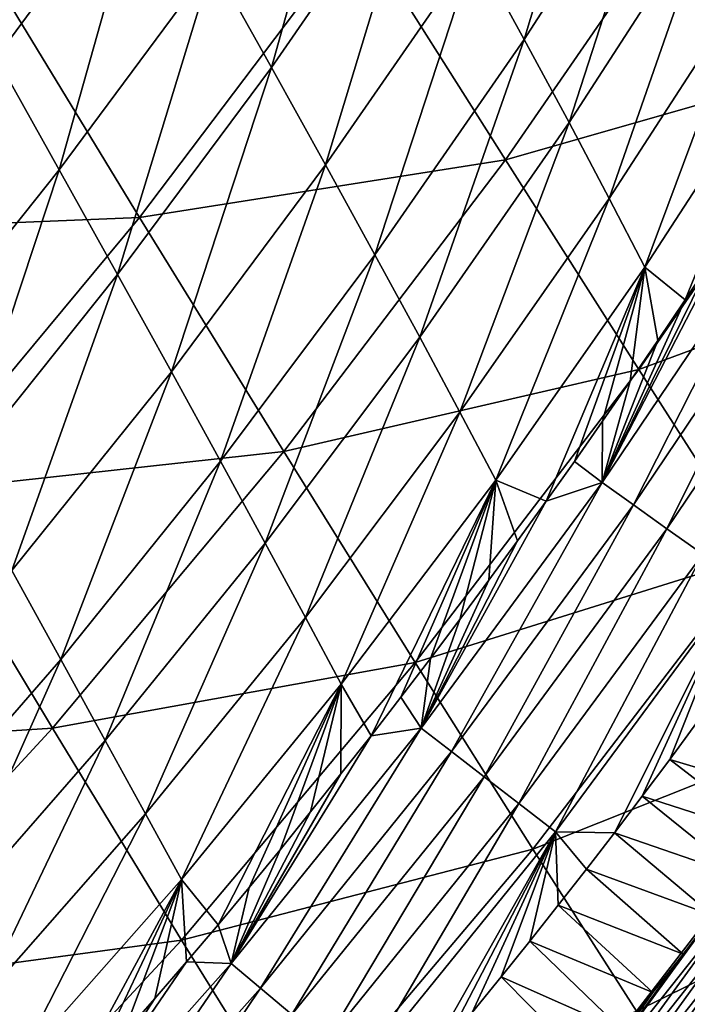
# Model space of a CAD drawing. Header units: millimetres. Extents: x -300 to 300, y -500 to 500.
# Tile 297 of 656: x 206 to 223, y -419 to -395. Entities that reach past the tile are written whole.
import ezdxf

# ---------------------------------------------------------------- set-up
doc = ezdxf.new("R2010")
doc.units = ezdxf.units.MM
doc.header["$LTSCALE"] = 81.481481
for name, color, linetype in [('19', 7, 'CONTINUOUS'), ('21', 7, 'CONTINUOUS'), ('23', 7, 'CONTINUOUS'), ('26', 7, 'CONTINUOUS'), ('32', 7, 'CONTINUOUS')]:
    doc.layers.add(name, color=color, linetype=linetype)

msp = doc.modelspace()

# ---------------------------------------------------------------- linework, layer by layer
at = {"layer": '19', "color": 7, "linetype": 'CONTINUOUS'}
for points in [[(218.234, -398.595, 33.757), (223.425, -391.062, 33.597), (214.633, -392.895, 37.63), (218.234, -398.595, 33.757)], [(218.234, -398.595, 33.757), (226.74, -396.165, 29.495), (223.425, -391.062, 33.597), (218.234, -398.595, 33.757)], [(209.263, -400.005, 37.802), (214.633, -392.895, 37.63), (205.416, -393.698, 41.447), (209.263, -400.005, 37.802)], [(209.263, -400.005, 37.802), (218.234, -398.595, 33.757), (214.633, -392.895, 37.63), (209.263, -400.005, 37.802)], [(199.885, -400.39, 41.629), (209.263, -400.005, 37.802), (205.416, -393.698, 41.447), (199.885, -400.39, 41.629)], [(221.504, -403.735, 29.638), (226.74, -396.165, 29.495), (218.234, -398.595, 33.757), (221.504, -403.735, 29.638)], [(221.504, -403.735, 29.638), (229.7, -400.708, 25.141), (226.74, -396.165, 29.495), (221.504, -403.735, 29.638)], [(212.803, -405.751, 33.916), (218.234, -398.595, 33.757), (209.263, -400.005, 37.802), (212.803, -405.751, 33.916)], [(212.803, -405.751, 33.916), (221.504, -403.735, 29.638), (218.234, -398.595, 33.757), (212.803, -405.751, 33.916)], [(203.654, -406.751, 37.973), (209.263, -400.005, 37.802), (199.885, -400.39, 41.629), (203.654, -406.751, 37.973)], [(203.654, -406.751, 37.973), (212.803, -405.751, 33.916), (209.263, -400.005, 37.802), (203.654, -406.751, 37.973)], [(224.43, -408.3, 25.266), (229.7, -400.708, 25.141), (221.504, -403.735, 29.638), (224.43, -408.3, 25.266)], [(216.022, -410.922, 29.781), (221.504, -403.735, 29.638), (212.803, -405.751, 33.916), (216.022, -410.922, 29.781)], [(216.022, -410.922, 29.781), (224.43, -408.3, 25.266), (221.504, -403.735, 29.638), (216.022, -410.922, 29.781)], [(207.127, -412.536, 34.073), (212.803, -405.751, 33.916), (203.654, -406.751, 37.973), (207.127, -412.536, 34.073)], [(207.127, -412.536, 34.073), (216.022, -410.922, 29.781), (212.803, -405.751, 33.916), (207.127, -412.536, 34.073)], [(197.802, -413.138, 38.141), (207.127, -412.536, 34.073), (203.654, -406.751, 37.973), (197.802, -413.138, 38.141)], [(218.91, -415.502, 25.39), (224.43, -408.3, 25.266), (216.022, -410.922, 29.781), (218.91, -415.502, 25.39)], [(218.91, -415.502, 25.39), (227, -412.276, 20.633), (224.43, -408.3, 25.266), (218.91, -415.502, 25.39)], [(210.291, -417.732, 29.923), (216.022, -410.922, 29.781), (207.127, -412.536, 34.073), (210.291, -417.732, 29.923)], [(210.291, -417.732, 29.923), (218.91, -415.502, 25.39), (216.022, -410.922, 29.781), (210.291, -417.732, 29.923)], [(221.453, -419.478, 20.735), (227, -412.276, 20.633), (218.91, -415.502, 25.39), (221.453, -419.478, 20.735)], [(221.453, -419.478, 20.735), (229.201, -415.649, 15.731), (227, -412.276, 20.633), (221.453, -419.478, 20.735)], [(201.202, -418.958, 34.229), (207.127, -412.536, 34.073), (197.802, -413.138, 38.141), (201.202, -418.958, 34.229)], [(201.202, -418.958, 34.229), (210.291, -417.732, 29.923), (207.127, -412.536, 34.073), (201.202, -418.958, 34.229)], [(213.135, -422.323, 25.513), (218.91, -415.502, 25.39), (210.291, -417.732, 29.923), (213.135, -422.323, 25.513)], [(213.135, -422.323, 25.513), (221.453, -419.478, 20.735), (218.91, -415.502, 25.39), (213.135, -422.323, 25.513)], [(223.641, -422.835, 15.808), (229.201, -415.649, 15.731), (221.453, -419.478, 20.735), (223.641, -422.835, 15.808)], [(204.306, -424.174, 30.063), (210.291, -417.732, 29.923), (201.202, -418.958, 34.229), (204.306, -424.174, 30.063)], [(204.306, -424.174, 30.063), (213.135, -422.323, 25.513), (210.291, -417.732, 29.923), (204.306, -424.174, 30.063)]]:
    msp.add_3dface(points, dxfattribs=at)
at = {"layer": '21', "color": 7, "linetype": 'CONTINUOUS'}
for points in [[(204.095, -393.145, 25.219), (207.831, -388.069, 25.121), (205.749, -396.085, 23.419), (204.095, -393.145, 25.219)], [(205.749, -396.085, 23.419), (207.831, -388.069, 25.121), (209.501, -391.002, 23.327), (205.749, -396.085, 23.419)], [(217.485, -393.43, 17.699), (221.018, -387.931, 17.64), (218.699, -395.644, 15.805), (217.485, -393.43, 17.699)], [(218.699, -395.644, 15.805), (221.018, -387.931, 17.64), (222.237, -390.152, 15.755), (218.699, -395.644, 15.805)], [(211.058, -393.755, 21.5), (214.699, -388.464, 21.419), (212.501, -396.327, 19.644), (211.058, -393.755, 21.5)], [(212.501, -396.327, 19.644), (214.699, -388.464, 21.419), (216.151, -391.036, 19.572), (212.501, -396.327, 19.644)], [(218.699, -395.644, 15.805), (222.237, -390.152, 15.755), (219.798, -397.681, 13.894), (218.699, -395.644, 15.805)], [(219.798, -397.681, 13.894), (222.237, -390.152, 15.755), (223.336, -392.2, 13.854), (219.798, -397.681, 13.894)], [(205.749, -396.085, 23.419), (209.501, -391.002, 23.327), (207.293, -398.841, 21.585), (205.749, -396.085, 23.419)], [(207.293, -398.841, 21.585), (209.501, -391.002, 23.327), (211.058, -393.755, 21.5), (207.293, -398.841, 21.585)], [(212.501, -396.327, 19.644), (216.151, -391.036, 19.572), (213.827, -398.716, 17.763), (212.501, -396.327, 19.644)], [(213.827, -398.716, 17.763), (216.151, -391.036, 19.572), (217.485, -393.43, 17.699), (213.827, -398.716, 17.763)], [(219.798, -397.681, 13.894), (223.336, -392.2, 13.854), (220.782, -399.54, 11.968), (219.798, -397.681, 13.894)], [(220.782, -399.54, 11.968), (223.336, -392.2, 13.854), (224.32, -394.075, 11.939), (220.782, -399.54, 11.968)], [(213.827, -398.716, 17.763), (217.485, -393.43, 17.699), (215.037, -400.922, 15.861), (213.827, -398.716, 17.763)], [(215.037, -400.922, 15.861), (217.485, -393.43, 17.699), (218.699, -395.644, 15.805), (215.037, -400.922, 15.861)], [(207.293, -398.841, 21.585), (211.058, -393.755, 21.5), (208.725, -401.411, 19.721), (207.293, -398.841, 21.585)], [(208.725, -401.411, 19.721), (211.058, -393.755, 21.5), (212.501, -396.327, 19.644), (208.725, -401.411, 19.721)], [(220.782, -399.54, 11.968), (224.32, -394.075, 11.939), (221.658, -401.225, 10.031), (220.782, -399.54, 11.968)], [(221.658, -401.225, 10.031), (224.32, -394.075, 11.939), (225.192, -395.78, 10.011), (221.658, -401.225, 10.031)], [(215.037, -400.922, 15.861), (218.699, -395.644, 15.805), (216.134, -402.944, 13.941), (215.037, -400.922, 15.861)], [(216.134, -402.944, 13.941), (218.699, -395.644, 15.805), (219.798, -397.681, 13.894), (216.134, -402.944, 13.941)], [(221.658, -401.225, 10.031), (225.192, -395.78, 10.011), (222.641, -402.027, 8.385), (221.658, -401.225, 10.031)], [(222.641, -402.027, 8.385), (225.192, -395.78, 10.011), (223.304, -401.024, 8.39), (222.641, -402.027, 8.385)], [(203.401, -403.725, 21.673), (205.749, -396.085, 23.419), (207.293, -398.841, 21.585), (203.401, -403.725, 21.673)], [(208.725, -401.411, 19.721), (212.501, -396.327, 19.644), (210.043, -403.794, 17.833), (208.725, -401.411, 19.721)], [(210.043, -403.794, 17.833), (212.501, -396.327, 19.644), (213.827, -398.716, 17.763), (210.043, -403.794, 17.833)], [(216.134, -402.944, 13.941), (219.798, -397.681, 13.894), (217.12, -404.786, 12.006), (216.134, -402.944, 13.941)], [(217.12, -404.786, 12.006), (219.798, -397.681, 13.894), (220.782, -399.54, 11.968), (217.12, -404.786, 12.006)], [(210.043, -403.794, 17.833), (213.827, -398.716, 17.763), (211.249, -405.988, 15.922), (210.043, -403.794, 17.833)], [(211.249, -405.988, 15.922), (213.827, -398.716, 17.763), (215.037, -400.922, 15.861), (211.249, -405.988, 15.922)], [(203.401, -403.725, 21.673), (207.293, -398.841, 21.585), (204.821, -406.291, 19.803), (203.401, -403.725, 21.673)], [(204.821, -406.291, 19.803), (207.293, -398.841, 21.585), (208.725, -401.411, 19.721), (204.821, -406.291, 19.803)], [(217.12, -404.786, 12.006), (220.782, -399.54, 11.968), (217.998, -406.449, 10.061), (217.12, -404.786, 12.006)], [(217.998, -406.449, 10.061), (220.782, -399.54, 11.968), (221.658, -401.225, 10.031), (217.998, -406.449, 10.061)], [(211.249, -405.988, 15.922), (215.037, -400.922, 15.861), (212.343, -407.995, 13.995), (211.249, -405.988, 15.922)], [(212.343, -407.995, 13.995), (215.037, -400.922, 15.861), (216.134, -402.944, 13.941), (212.343, -407.995, 13.995)], [(217.998, -406.449, 10.061), (221.658, -401.225, 10.031), (219.235, -406.969, 8.368), (217.998, -406.449, 10.061)], [(219.235, -406.969, 8.368), (221.658, -401.225, 10.031), (219.929, -405.992, 8.371), (219.235, -406.969, 8.368)], [(219.929, -405.992, 8.371), (221.658, -401.225, 10.031), (220.616, -405.008, 8.374), (219.929, -405.992, 8.371)], [(220.616, -405.008, 8.374), (221.658, -401.225, 10.031), (221.297, -404.02, 8.377), (220.616, -405.008, 8.374)], [(221.297, -404.02, 8.377), (221.658, -401.225, 10.031), (221.972, -403.026, 8.381), (221.297, -404.02, 8.377)], [(221.972, -403.026, 8.381), (221.658, -401.225, 10.031), (222.641, -402.027, 8.385), (221.972, -403.026, 8.381)], [(204.821, -406.291, 19.803), (208.725, -401.411, 19.721), (206.131, -408.665, 17.907), (204.821, -406.291, 19.803)], [(206.131, -408.665, 17.907), (208.725, -401.411, 19.721), (210.043, -403.794, 17.833), (206.131, -408.665, 17.907)], [(212.343, -407.995, 13.995), (216.134, -402.944, 13.941), (213.329, -409.817, 12.053), (212.343, -407.995, 13.995)], [(213.329, -409.817, 12.053), (216.134, -402.944, 13.941), (217.12, -404.786, 12.006), (213.329, -409.817, 12.053)], [(206.131, -408.665, 17.907), (210.043, -403.794, 17.833), (207.331, -410.847, 15.99), (206.131, -408.665, 17.907)], [(207.331, -410.847, 15.99), (210.043, -403.794, 17.833), (211.249, -405.988, 15.922), (207.331, -410.847, 15.99)], [(213.329, -409.817, 12.053), (217.12, -404.786, 12.006), (214.211, -411.456, 10.1), (213.329, -409.817, 12.053)], [(214.211, -411.456, 10.1), (217.12, -404.786, 12.006), (217.998, -406.449, 10.061), (214.211, -411.456, 10.1)], [(207.331, -410.847, 15.99), (211.249, -405.988, 15.922), (208.422, -412.837, 14.056), (207.331, -410.847, 15.99)], [(208.422, -412.837, 14.056), (211.249, -405.988, 15.922), (212.343, -407.995, 13.995), (208.422, -412.837, 14.056)], [(214.211, -411.456, 10.1), (217.998, -406.449, 10.061), (214.941, -412.72, 8.356), (214.211, -411.456, 10.1)], [(214.941, -412.72, 8.356), (217.998, -406.449, 10.061), (215.673, -411.775, 8.357), (214.941, -412.72, 8.356)], [(215.673, -411.775, 8.357), (217.998, -406.449, 10.061), (216.398, -410.825, 8.358), (215.673, -411.775, 8.357)], [(216.398, -410.825, 8.358), (217.998, -406.449, 10.061), (217.117, -409.87, 8.36), (216.398, -410.825, 8.358)], [(217.117, -409.87, 8.36), (217.998, -406.449, 10.061), (217.829, -408.908, 8.362), (217.117, -409.87, 8.36)], [(217.829, -408.908, 8.362), (217.998, -406.449, 10.061), (218.535, -407.942, 8.365), (217.829, -408.908, 8.362)], [(218.535, -407.942, 8.365), (217.998, -406.449, 10.061), (219.235, -406.969, 8.368), (218.535, -407.942, 8.365)], [(208.422, -412.837, 14.056), (212.343, -407.995, 13.995), (209.408, -414.637, 12.108), (208.422, -412.837, 14.056)], [(209.408, -414.637, 12.108), (212.343, -407.995, 13.995), (213.329, -409.817, 12.053), (209.408, -414.637, 12.108)], [(203.282, -415.502, 16.065), (206.131, -408.665, 17.907), (207.331, -410.847, 15.99), (203.282, -415.502, 16.065)], [(209.408, -414.637, 12.108), (213.329, -409.817, 12.053), (210.293, -416.251, 10.15), (209.408, -414.637, 12.108)], [(210.293, -416.251, 10.15), (213.329, -409.817, 12.053), (214.211, -411.456, 10.1), (210.293, -416.251, 10.15)], [(203.282, -415.502, 16.065), (207.331, -410.847, 15.99), (204.37, -417.473, 14.125), (203.282, -415.502, 16.065)], [(204.37, -417.473, 14.125), (207.331, -410.847, 15.99), (208.422, -412.837, 14.056), (204.37, -417.473, 14.125)], [(210.293, -416.251, 10.15), (214.211, -411.456, 10.1), (211.187, -417.356, 8.354), (210.293, -416.251, 10.15)], [(211.187, -417.356, 8.354), (214.211, -411.456, 10.1), (211.951, -416.44, 8.354), (211.187, -417.356, 8.354)], [(211.951, -416.44, 8.354), (214.211, -411.456, 10.1), (212.708, -415.519, 8.354), (211.951, -416.44, 8.354)], [(212.708, -415.519, 8.354), (214.211, -411.456, 10.1), (213.459, -414.591, 8.354), (212.708, -415.519, 8.354)], [(213.459, -414.591, 8.354), (214.211, -411.456, 10.1), (214.203, -413.658, 8.355), (213.459, -414.591, 8.354)], [(214.203, -413.658, 8.355), (214.211, -411.456, 10.1), (214.941, -412.72, 8.356), (214.203, -413.658, 8.355)], [(204.37, -417.473, 14.125), (208.422, -412.837, 14.056), (205.356, -419.251, 12.172), (204.37, -417.473, 14.125)], [(205.356, -419.251, 12.172), (208.422, -412.837, 14.056), (209.408, -414.637, 12.108), (205.356, -419.251, 12.172)], [(205.356, -419.251, 12.172), (209.408, -414.637, 12.108), (206.243, -420.838, 10.209), (205.356, -419.251, 12.172)], [(206.243, -420.838, 10.209), (209.408, -414.637, 12.108), (210.293, -416.251, 10.15), (206.243, -420.838, 10.209)], [(206.243, -420.838, 10.209), (210.293, -416.251, 10.15), (207.267, -421.846, 8.361), (206.243, -420.838, 10.209)], [(207.267, -421.846, 8.361), (210.293, -416.251, 10.15), (208.064, -420.96, 8.359), (207.267, -421.846, 8.361)], [(208.064, -420.96, 8.359), (210.293, -416.251, 10.15), (208.855, -420.068, 8.358), (208.064, -420.96, 8.359)], [(208.855, -420.068, 8.358), (210.293, -416.251, 10.15), (209.639, -419.17, 8.356), (208.855, -420.068, 8.358)], [(209.639, -419.17, 8.356), (210.293, -416.251, 10.15), (210.416, -418.266, 8.355), (209.639, -419.17, 8.356)], [(210.416, -418.266, 8.355), (210.293, -416.251, 10.15), (211.187, -417.356, 8.354), (210.416, -418.266, 8.355)]]:
    msp.add_3dface(points, dxfattribs=at)
at = {"layer": '23', "color": 7, "linetype": 'CONTINUOUS'}
for points in [[(222.264, -413.306, 2.835), (222.934, -412.399, 2.834), (225.466, -414.264, 1.03), (222.264, -413.306, 2.835)], [(221.588, -414.207, 2.835), (222.264, -413.306, 2.835), (224.758, -415.225, 1.03), (221.588, -414.207, 2.835)], [(224.758, -415.225, 1.03), (222.264, -413.306, 2.835), (225.466, -414.264, 1.03), (224.758, -415.225, 1.03)], [(220.907, -415.103, 2.835), (221.588, -414.207, 2.835), (224.043, -416.182, 1.03), (220.907, -415.103, 2.835)], [(224.043, -416.182, 1.03), (221.588, -414.207, 2.835), (224.758, -415.225, 1.03), (224.043, -416.182, 1.03)], [(220.221, -415.995, 2.836), (220.907, -415.103, 2.835), (223.32, -417.134, 1.03), (220.221, -415.995, 2.836)], [(223.32, -417.134, 1.03), (220.907, -415.103, 2.835), (224.043, -416.182, 1.03), (223.32, -417.134, 1.03)], [(219.529, -416.881, 2.836), (220.221, -415.995, 2.836), (222.591, -418.081, 1.03), (219.529, -416.881, 2.836)], [(222.591, -418.081, 1.03), (220.221, -415.995, 2.836), (223.32, -417.134, 1.03), (222.591, -418.081, 1.03)], [(218.832, -417.763, 2.836), (219.529, -416.881, 2.836), (221.855, -419.023, 1.03), (218.832, -417.763, 2.836)], [(221.855, -419.023, 1.03), (219.529, -416.881, 2.836), (222.591, -418.081, 1.03), (221.855, -419.023, 1.03)], [(218.13, -418.639, 2.836), (218.832, -417.763, 2.836), (221.112, -419.961, 1.03), (218.13, -418.639, 2.836)], [(221.112, -419.961, 1.03), (218.832, -417.763, 2.836), (221.855, -419.023, 1.03), (221.112, -419.961, 1.03)], [(217.422, -419.511, 2.837), (218.13, -418.639, 2.836), (220.362, -420.893, 1.03), (217.422, -419.511, 2.837)], [(220.362, -420.893, 1.03), (218.13, -418.639, 2.836), (221.112, -419.961, 1.03), (220.362, -420.893, 1.03)]]:
    msp.add_3dface(points, dxfattribs=at)
at = {"layer": '26', "color": 7, "linetype": 'CONTINUOUS'}
for points in [[(223.304, -401.024, 8.39), (223.959, -400.017, 8.395), (220.611, -406.513, 7.279), (223.304, -401.024, 8.39)], [(223.959, -400.017, 8.395), (224.825, -400.254, 7.3), (220.611, -406.513, 7.279), (223.959, -400.017, 8.395)], [(224.825, -400.254, 7.3), (221.375, -407.057, 6.242), (220.611, -406.513, 7.279), (224.825, -400.254, 7.3)], [(225.61, -400.77, 6.258), (221.375, -407.057, 6.242), (224.825, -400.254, 7.3), (225.61, -400.77, 6.258)], [(225.61, -400.77, 6.258), (222.198, -407.644, 5.272), (221.375, -407.057, 6.242), (225.61, -400.77, 6.258)], [(226.455, -401.325, 5.282), (222.198, -407.644, 5.272), (225.61, -400.77, 6.258), (226.455, -401.325, 5.282)], [(222.641, -402.027, 8.385), (223.304, -401.024, 8.39), (220.611, -406.513, 7.279), (222.641, -402.027, 8.385)], [(226.455, -401.325, 5.282), (223.075, -408.269, 4.374), (222.198, -407.644, 5.272), (226.455, -401.325, 5.282)], [(221.972, -403.026, 8.381), (222.641, -402.027, 8.385), (220.611, -406.513, 7.279), (221.972, -403.026, 8.381)], [(221.297, -404.02, 8.377), (221.972, -403.026, 8.381), (220.611, -406.513, 7.279), (221.297, -404.02, 8.377)], [(220.616, -405.008, 8.374), (221.297, -404.02, 8.377), (220.611, -406.513, 7.279), (220.616, -405.008, 8.374)], [(219.929, -405.992, 8.371), (220.616, -405.008, 8.374), (220.611, -406.513, 7.279), (219.929, -405.992, 8.371)], [(219.235, -406.969, 8.368), (219.929, -405.992, 8.371), (220.611, -406.513, 7.279), (219.235, -406.969, 8.368)], [(219.235, -406.969, 8.368), (220.611, -406.513, 7.279), (216.173, -412.532, 7.267), (219.235, -406.969, 8.368)], [(220.611, -406.513, 7.279), (216.915, -413.107, 6.234), (216.173, -412.532, 7.267), (220.611, -406.513, 7.279)], [(221.375, -407.057, 6.242), (216.915, -413.107, 6.234), (220.611, -406.513, 7.279), (221.375, -407.057, 6.242)], [(218.535, -407.942, 8.365), (219.235, -406.969, 8.368), (216.173, -412.532, 7.267), (218.535, -407.942, 8.365)], [(221.375, -407.057, 6.242), (217.714, -413.726, 5.266), (216.915, -413.107, 6.234), (221.375, -407.057, 6.242)], [(222.198, -407.644, 5.272), (217.714, -413.726, 5.266), (221.375, -407.057, 6.242), (222.198, -407.644, 5.272)], [(222.198, -407.644, 5.272), (218.565, -414.384, 4.372), (217.714, -413.726, 5.266), (222.198, -407.644, 5.272)], [(223.075, -408.269, 4.374), (218.565, -414.384, 4.372), (222.198, -407.644, 5.272), (223.075, -408.269, 4.374)], [(217.829, -408.908, 8.362), (218.535, -407.942, 8.365), (216.173, -412.532, 7.267), (217.829, -408.908, 8.362)], [(223.075, -408.269, 4.374), (219.46, -415.078, 3.556), (218.565, -414.384, 4.372), (223.075, -408.269, 4.374)], [(223.999, -408.927, 3.556), (219.46, -415.078, 3.556), (223.075, -408.269, 4.374), (223.999, -408.927, 3.556)], [(217.117, -409.87, 8.36), (217.829, -408.908, 8.362), (216.173, -412.532, 7.267), (217.117, -409.87, 8.36)], [(223.999, -408.927, 3.556), (220.907, -415.103, 2.835), (219.46, -415.078, 3.556), (223.999, -408.927, 3.556)], [(221.588, -414.207, 2.835), (220.907, -415.103, 2.835), (223.999, -408.927, 3.556), (221.588, -414.207, 2.835)], [(222.264, -413.306, 2.835), (221.588, -414.207, 2.835), (223.999, -408.927, 3.556), (222.264, -413.306, 2.835)], [(222.934, -412.399, 2.834), (222.264, -413.306, 2.835), (223.999, -408.927, 3.556), (222.934, -412.399, 2.834)], [(216.398, -410.825, 8.358), (217.117, -409.87, 8.36), (216.173, -412.532, 7.267), (216.398, -410.825, 8.358)], [(215.673, -411.775, 8.357), (216.398, -410.825, 8.358), (216.173, -412.532, 7.267), (215.673, -411.775, 8.357)], [(214.941, -412.72, 8.356), (215.673, -411.775, 8.357), (216.173, -412.532, 7.267), (214.941, -412.72, 8.356)], [(214.941, -412.72, 8.356), (216.173, -412.532, 7.267), (211.508, -418.305, 7.266), (214.941, -412.72, 8.356)], [(216.173, -412.532, 7.267), (212.225, -418.909, 6.234), (211.508, -418.305, 7.266), (216.173, -412.532, 7.267)], [(214.203, -413.658, 8.355), (214.941, -412.72, 8.356), (211.508, -418.305, 7.266), (214.203, -413.658, 8.355)], [(216.915, -413.107, 6.234), (212.225, -418.909, 6.234), (216.173, -412.532, 7.267), (216.915, -413.107, 6.234)], [(216.915, -413.107, 6.234), (212.998, -419.56, 5.266), (212.225, -418.909, 6.234), (216.915, -413.107, 6.234)], [(217.714, -413.726, 5.266), (212.998, -419.56, 5.266), (216.915, -413.107, 6.234), (217.714, -413.726, 5.266)], [(213.459, -414.591, 8.354), (214.203, -413.658, 8.355), (211.508, -418.305, 7.266), (213.459, -414.591, 8.354)], [(217.714, -413.726, 5.266), (213.82, -420.253, 4.372), (212.998, -419.56, 5.266), (217.714, -413.726, 5.266)], [(218.565, -414.384, 4.372), (213.82, -420.253, 4.372), (217.714, -413.726, 5.266), (218.565, -414.384, 4.372)], [(218.565, -414.384, 4.372), (214.685, -420.982, 3.557), (213.82, -420.253, 4.372), (218.565, -414.384, 4.372)], [(219.46, -415.078, 3.556), (214.685, -420.982, 3.557), (218.565, -414.384, 4.372), (219.46, -415.078, 3.556)], [(212.708, -415.519, 8.354), (213.459, -414.591, 8.354), (211.508, -418.305, 7.266), (212.708, -415.519, 8.354)], [(219.46, -415.078, 3.556), (215.989, -421.238, 2.837), (214.685, -420.982, 3.557), (219.46, -415.078, 3.556)], [(216.708, -420.377, 2.837), (215.989, -421.238, 2.837), (219.46, -415.078, 3.556), (216.708, -420.377, 2.837)], [(217.422, -419.511, 2.837), (216.708, -420.377, 2.837), (219.46, -415.078, 3.556), (217.422, -419.511, 2.837)], [(218.13, -418.639, 2.836), (217.422, -419.511, 2.837), (219.46, -415.078, 3.556), (218.13, -418.639, 2.836)], [(218.832, -417.763, 2.836), (218.13, -418.639, 2.836), (219.46, -415.078, 3.556), (218.832, -417.763, 2.836)], [(219.529, -416.881, 2.836), (218.832, -417.763, 2.836), (219.46, -415.078, 3.556), (219.529, -416.881, 2.836)], [(220.907, -415.103, 2.835), (220.221, -415.995, 2.836), (219.46, -415.078, 3.556), (220.907, -415.103, 2.835)], [(220.221, -415.995, 2.836), (219.529, -416.881, 2.836), (219.46, -415.078, 3.556), (220.221, -415.995, 2.836)], [(211.951, -416.44, 8.354), (212.708, -415.519, 8.354), (211.508, -418.305, 7.266), (211.951, -416.44, 8.354)], [(211.187, -417.356, 8.354), (211.951, -416.44, 8.354), (211.508, -418.305, 7.266), (211.187, -417.356, 8.354)], [(210.416, -418.266, 8.355), (211.187, -417.356, 8.354), (211.508, -418.305, 7.266), (210.416, -418.266, 8.355)], [(209.639, -419.17, 8.356), (210.416, -418.266, 8.355), (206.609, -423.828, 7.276), (209.639, -419.17, 8.356)], [(210.416, -418.266, 8.355), (211.508, -418.305, 7.266), (206.609, -423.828, 7.276), (210.416, -418.266, 8.355)], [(211.508, -418.305, 7.266), (207.3, -424.461, 6.241), (206.609, -423.828, 7.276), (211.508, -418.305, 7.266)], [(212.225, -418.909, 6.234), (207.3, -424.461, 6.241), (211.508, -418.305, 7.266), (212.225, -418.909, 6.234)], [(212.225, -418.909, 6.234), (208.043, -425.144, 5.272), (207.3, -424.461, 6.241), (212.225, -418.909, 6.234)], [(212.998, -419.56, 5.266), (208.043, -425.144, 5.272), (212.225, -418.909, 6.234), (212.998, -419.56, 5.266)], [(208.855, -420.068, 8.358), (209.639, -419.17, 8.356), (206.609, -423.828, 7.276), (208.855, -420.068, 8.358)]]:
    msp.add_3dface(points, dxfattribs=at)
at = {"layer": '32', "color": 7, "linetype": 'CONTINUOUS'}
for points in [[(219.329, -422.618, 0.877), (223.32, -417.134, 1.03), (224.066, -416.64, 0.877), (219.329, -422.618, 0.877)], [(219.329, -422.618, 0.877), (224.066, -416.64, 0.877), (219.579, -422.825, 0.742), (219.329, -422.618, 0.877)], [(219.579, -422.825, 0.742), (224.066, -416.64, 0.877), (224.325, -416.836, 0.742), (219.579, -422.825, 0.742)], [(219.579, -422.825, 0.742), (224.325, -416.836, 0.742), (219.837, -423.04, 0.636), (219.579, -422.825, 0.742)], [(219.837, -423.04, 0.636), (224.325, -416.836, 0.742), (224.593, -417.039, 0.636), (219.837, -423.04, 0.636)], [(219.837, -423.04, 0.636), (224.593, -417.039, 0.636), (220.102, -423.26, 0.56), (219.837, -423.04, 0.636)], [(220.102, -423.26, 0.56), (224.593, -417.039, 0.636), (224.868, -417.247, 0.56), (220.102, -423.26, 0.56)], [(222.591, -418.081, 1.03), (223.32, -417.134, 1.03), (219.329, -422.618, 0.877), (222.591, -418.081, 1.03)], [(220.102, -423.26, 0.56), (224.868, -417.247, 0.56), (220.37, -423.482, 0.515), (220.102, -423.26, 0.56)], [(220.37, -423.482, 0.515), (224.868, -417.247, 0.56), (225.145, -417.457, 0.515), (220.37, -423.482, 0.515)], [(220.852, -423.436, 0.5), (220.37, -423.482, 0.515), (225.145, -417.457, 0.515), (220.852, -423.436, 0.5)], [(221.329, -422.857, 0.5), (220.852, -423.436, 0.5), (225.145, -417.457, 0.515), (221.329, -422.857, 0.5)], [(221.804, -422.274, 0.5), (221.329, -422.857, 0.5), (225.145, -417.457, 0.515), (221.804, -422.274, 0.5)], [(222.278, -421.687, 0.5), (221.804, -422.274, 0.5), (225.145, -417.457, 0.515), (222.278, -421.687, 0.5)], [(222.751, -421.096, 0.5), (222.278, -421.687, 0.5), (225.145, -417.457, 0.515), (222.751, -421.096, 0.5)], [(221.855, -419.023, 1.03), (222.591, -418.081, 1.03), (219.329, -422.618, 0.877), (221.855, -419.023, 1.03)], [(221.112, -419.961, 1.03), (221.855, -419.023, 1.03), (219.329, -422.618, 0.877), (221.112, -419.961, 1.03)]]:
    msp.add_3dface(points, dxfattribs=at)

doc.saveas('drawing.dxf')
